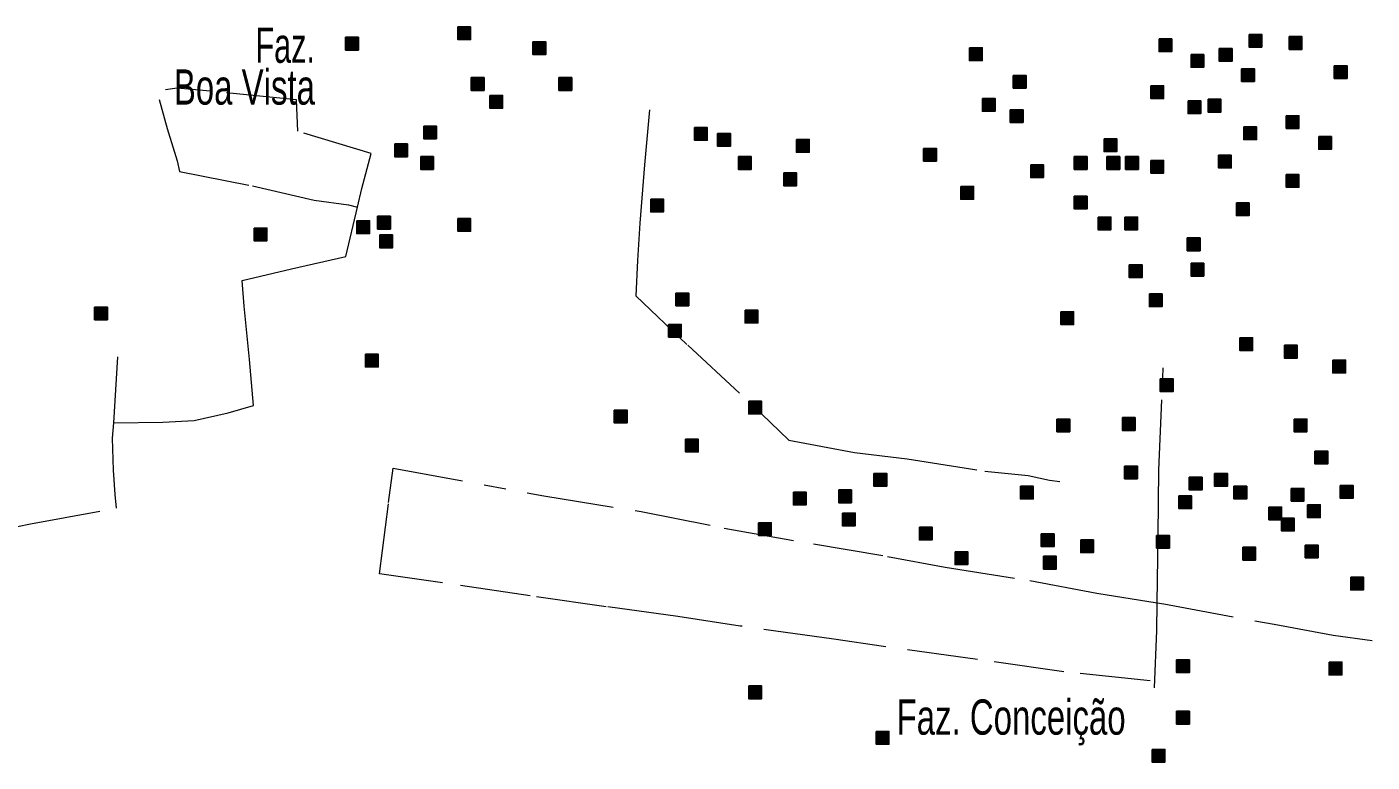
# Model space of a CAD drawing. Extents: x 445.6 to 500, y 8618.1 to 8673.4.
# Drawn here: x 493.89 to 500, y 8664.13 to 8667.47 of the extents above; entities that cross this region are included whole.
import ezdxf
from ezdxf.enums import TextEntityAlignment as Align

# ---------------------------------------------------------------- set-up
doc = ezdxf.new("R2010")
doc.units = 0
doc.header["$LTSCALE"] = 0.064
doc.linetypes.add('DOT_DASHED', pattern=[7.7, 5, -1.2, 0.3, -1.2])
doc.layers.add('2', color=7, linetype='Continuous', lineweight=25)
doc.layers.add('22', color=7, linetype='DOT_DASHED', lineweight=13)
doc.layers.add('61', color=7, linetype='Continuous')

msp = doc.modelspace()

# ---------------------------------------------------------------- hatches: boundary and pattern name
at = {"layer": '2'}
for points in [[(495.8474, 8667.471), (495.9054, 8667.471), (495.9054, 8667.413), (495.8474, 8667.413)], [(495.3374, 8667.4236), (495.3954, 8667.4236), (495.3954, 8667.3656), (495.3374, 8667.3656)], [(496.1886, 8667.4032), (496.2466, 8667.4032), (496.2466, 8667.3452), (496.1886, 8667.3452)], [(499.0323, 8667.4166), (499.0903, 8667.4166), (499.0903, 8667.3586), (499.0323, 8667.3586)], [(499.441, 8667.4369), (499.499, 8667.4369), (499.499, 8667.3789), (499.441, 8667.3789)], [(499.6234, 8667.4268), (499.6814, 8667.4268), (499.6814, 8667.3688), (499.6234, 8667.3688)], [(498.1709, 8667.376), (498.2289, 8667.376), (498.2289, 8667.318), (498.1709, 8667.318)], [(499.1775, 8667.3455), (499.2355, 8667.3455), (499.2355, 8667.2875), (499.1775, 8667.2875)], [(499.3059, 8667.3726), (499.3639, 8667.3726), (499.3639, 8667.3146), (499.3059, 8667.3146)], [(499.4072, 8667.2811), (499.4652, 8667.2811), (499.4652, 8667.2231), (499.4072, 8667.2231)], [(499.8284, 8667.2946), (499.8864, 8667.2946), (499.8864, 8667.2366), (499.8284, 8667.2366)], [(495.9082, 8667.2406), (495.9662, 8667.2406), (495.9662, 8667.1826), (495.9082, 8667.1826)], [(496.3063, 8667.2404), (496.3643, 8667.2404), (496.3643, 8667.1824), (496.3063, 8667.1824)], [(498.3702, 8667.2506), (498.4282, 8667.2506), (498.4282, 8667.1926), (498.3702, 8667.1926)], [(498.9951, 8667.2032), (499.0531, 8667.2032), (499.0531, 8667.1452), (498.9951, 8667.1452)], [(495.9927, 8667.1593), (496.0507, 8667.1593), (496.0507, 8667.1013), (495.9927, 8667.1013)], [(498.2297, 8667.1459), (498.2877, 8667.1459), (498.2877, 8667.0879), (498.2297, 8667.0879)], [(499.164, 8667.1354), (499.222, 8667.1354), (499.222, 8667.0774), (499.164, 8667.0774)], [(499.2552, 8667.1422), (499.3132, 8667.1422), (499.3132, 8667.0842), (499.2552, 8667.0842)], [(498.3567, 8667.0948), (498.4147, 8667.0948), (498.4147, 8667.0368), (498.3567, 8667.0368)], [(495.692, 8667.0204), (495.75, 8667.0204), (495.75, 8666.9624), (495.692, 8666.9624)], [(496.9224, 8667.0138), (496.9804, 8667.0138), (496.9804, 8666.9558), (496.9224, 8666.9558)], [(499.4173, 8667.0168), (499.4753, 8667.0168), (499.4753, 8666.9588), (499.4173, 8666.9588)], [(499.6099, 8667.0676), (499.6679, 8667.0676), (499.6679, 8667.0096), (499.6099, 8667.0096)], [(497.0271, 8666.9867), (497.0851, 8666.9867), (497.0851, 8666.9287), (497.0271, 8666.9287)], [(497.3852, 8666.9596), (497.4432, 8666.9596), (497.4432, 8666.9016), (497.3852, 8666.9016)], [(498.7823, 8666.9626), (498.8403, 8666.9626), (498.8403, 8666.9046), (498.7823, 8666.9046)], [(499.7575, 8666.9728), (499.8155, 8666.9728), (499.8155, 8666.9148), (499.7575, 8666.9148)], [(495.5603, 8666.9391), (495.6183, 8666.9391), (495.6183, 8666.8811), (495.5603, 8666.8811)], [(497.9628, 8666.9189), (498.0208, 8666.9189), (498.0208, 8666.8609), (497.9628, 8666.8609)], [(495.6785, 8666.8815), (495.7365, 8666.8815), (495.7365, 8666.8235), (495.6785, 8666.8235)], [(497.1217, 8666.8816), (497.1797, 8666.8816), (497.1797, 8666.8236), (497.1217, 8666.8236)], [(498.4492, 8666.8444), (498.5072, 8666.8444), (498.5072, 8666.7864), (498.4492, 8666.7864)], [(498.6472, 8666.8813), (498.7052, 8666.8813), (498.7052, 8666.8233), (498.6472, 8666.8233)], [(498.7958, 8666.8813), (498.8538, 8666.8813), (498.8538, 8666.8233), (498.7958, 8666.8233)], [(498.8803, 8666.8813), (498.9383, 8666.8813), (498.9383, 8666.8233), (498.8803, 8666.8233)], [(498.9951, 8666.8644), (499.0531, 8666.8644), (499.0531, 8666.8064), (498.9951, 8666.8064)], [(499.3025, 8666.8881), (499.3605, 8666.8881), (499.3605, 8666.8301), (499.3025, 8666.8301)], [(497.3278, 8666.8071), (497.3858, 8666.8071), (497.3858, 8666.7491), (497.3278, 8666.7491)], [(499.6099, 8666.8), (499.6679, 8666.8), (499.6679, 8666.742), (499.6099, 8666.742)], [(498.1317, 8666.7461), (498.1897, 8666.7461), (498.1897, 8666.6881), (498.1317, 8666.6881)], [(496.7231, 8666.6885), (496.7811, 8666.6885), (496.7811, 8666.6305), (496.7231, 8666.6305)], [(498.6472, 8666.7017), (498.7052, 8666.7017), (498.7052, 8666.6437), (498.6472, 8666.6437)], [(499.3836, 8666.6713), (499.4416, 8666.6713), (499.4416, 8666.6133), (499.3836, 8666.6133)], [(495.388, 8666.5901), (495.446, 8666.5901), (495.446, 8666.5321), (495.388, 8666.5321)], [(495.4826, 8666.6104), (495.5406, 8666.6104), (495.5406, 8666.5524), (495.4826, 8666.5524)], [(495.8474, 8666.6003), (495.9054, 8666.6003), (495.9054, 8666.5423), (495.8474, 8666.5423)], [(498.7553, 8666.6069), (498.8133, 8666.6069), (498.8133, 8666.5489), (498.7553, 8666.5489)], [(498.8769, 8666.6069), (498.9349, 8666.6069), (498.9349, 8666.5489), (498.8769, 8666.5489)], [(494.9218, 8666.557), (494.9798, 8666.557), (494.9798, 8666.499), (494.9218, 8666.499)], [(495.4927, 8666.5257), (495.5507, 8666.5257), (495.5507, 8666.4677), (495.4927, 8666.4677)], [(499.1606, 8666.512), (499.2186, 8666.512), (499.2186, 8666.454), (499.1606, 8666.454)], [(498.8972, 8666.39), (498.9552, 8666.39), (498.9552, 8666.332), (498.8972, 8666.332)], [(499.1775, 8666.3968), (499.2355, 8666.3968), (499.2355, 8666.3388), (499.1775, 8666.3388)], [(496.838, 8666.2616), (496.896, 8666.2616), (496.896, 8666.2036), (496.838, 8666.2036)], [(498.9884, 8666.2579), (499.0464, 8666.2579), (499.0464, 8666.1999), (498.9884, 8666.1999)], [(494.1974, 8666.1981), (494.2554, 8666.1981), (494.2554, 8666.1401), (494.1974, 8666.1401)], [(497.1521, 8666.1837), (497.2101, 8666.1837), (497.2101, 8666.1257), (497.1521, 8666.1257)], [(498.5864, 8666.1766), (498.6444, 8666.1766), (498.6444, 8666.1186), (498.5864, 8666.1186)], [(496.8042, 8666.1193), (496.8622, 8666.1193), (496.8622, 8666.0613), (496.8042, 8666.0613)], [(499.3994, 8666.0583), (499.4574, 8666.0583), (499.4574, 8666.0003), (499.3994, 8666.0003)], [(495.4275, 8665.9837), (495.4855, 8665.9837), (495.4855, 8665.9257), (495.4275, 8665.9257)], [(499.6021, 8666.0244), (499.6601, 8666.0244), (499.6601, 8665.9664), (499.6021, 8665.9664)], [(499.8216, 8665.9566), (499.8796, 8665.9566), (499.8796, 8665.8986), (499.8216, 8665.8986)], [(499.038, 8665.8719), (499.096, 8665.8719), (499.096, 8665.8139), (499.038, 8665.8139)], [(497.1686, 8665.7702), (497.2266, 8665.7702), (497.2266, 8665.7122), (497.1686, 8665.7122)], [(496.5578, 8665.7296), (496.6158, 8665.7296), (496.6158, 8665.6716), (496.5578, 8665.6716)], [(498.5684, 8665.689), (498.6264, 8665.689), (498.6264, 8665.631), (498.5684, 8665.631)], [(498.8657, 8665.6957), (498.9237, 8665.6957), (498.9237, 8665.6377), (498.8657, 8665.6377)], [(499.646, 8665.689), (499.704, 8665.689), (499.704, 8665.631), (499.646, 8665.631)], [(496.8815, 8665.5974), (496.9395, 8665.5974), (496.9395, 8665.5394), (496.8815, 8665.5394)], [(499.7405, 8665.5433), (499.7985, 8665.5433), (499.7985, 8665.4853), (499.7405, 8665.4853)], [(497.7375, 8665.4416), (497.7955, 8665.4416), (497.7955, 8665.3836), (497.7375, 8665.3836)], [(498.8758, 8665.4755), (498.9338, 8665.4755), (498.9338, 8665.4175), (498.8758, 8665.4175)], [(499.1697, 8665.4247), (499.2277, 8665.4247), (499.2277, 8665.3667), (499.1697, 8665.3667)], [(499.2845, 8665.4416), (499.3425, 8665.4416), (499.3425, 8665.3836), (499.2845, 8665.3836)], [(497.5773, 8665.367), (497.6353, 8665.367), (497.6353, 8665.309), (497.5773, 8665.309)], [(498.4029, 8665.384), (498.4609, 8665.384), (498.4609, 8665.326), (498.4029, 8665.326)], [(499.3724, 8665.384), (499.4304, 8665.384), (499.4304, 8665.326), (499.3724, 8665.326)], [(499.6325, 8665.3739), (499.6905, 8665.3739), (499.6905, 8665.3159), (499.6325, 8665.3159)], [(499.8554, 8665.3874), (499.9134, 8665.3874), (499.9134, 8665.3294), (499.8554, 8665.3294)], [(497.3712, 8665.3569), (497.4292, 8665.3569), (497.4292, 8665.2989), (497.3712, 8665.2989)], [(499.1224, 8665.34), (499.1804, 8665.34), (499.1804, 8665.282), (499.1224, 8665.282)], [(497.5942, 8665.262), (497.6522, 8665.262), (497.6522, 8665.204), (497.5942, 8665.204)], [(499.5311, 8665.2892), (499.5891, 8665.2892), (499.5891, 8665.2312), (499.5311, 8665.2312)], [(499.7068, 8665.2993), (499.7648, 8665.2993), (499.7648, 8665.2413), (499.7068, 8665.2413)], [(497.2125, 8665.2179), (497.2705, 8665.2179), (497.2705, 8665.1599), (497.2125, 8665.1599)], [(497.9435, 8665.1977), (498.0015, 8665.1977), (498.0015, 8665.1397), (497.9435, 8665.1397)], [(499.5885, 8665.2384), (499.6465, 8665.2384), (499.6465, 8665.1804), (499.5885, 8665.1804)], [(498.4975, 8665.1672), (498.5555, 8665.1672), (498.5555, 8665.1092), (498.4975, 8665.1092)], [(498.6765, 8665.1401), (498.7345, 8665.1401), (498.7345, 8665.0821), (498.6765, 8665.0821)], [(499.0211, 8665.1604), (499.0791, 8665.1604), (499.0791, 8665.1024), (499.0211, 8665.1024)], [(498.1057, 8665.0859), (498.1637, 8665.0859), (498.1637, 8665.0279), (498.1057, 8665.0279)], [(498.5076, 8665.0656), (498.5656, 8665.0656), (498.5656, 8665.0076), (498.5076, 8665.0076)], [(499.4129, 8665.1062), (499.4709, 8665.1062), (499.4709, 8665.0482), (499.4129, 8665.0482)], [(499.6966, 8665.1164), (499.7546, 8665.1164), (499.7546, 8665.0584), (499.6966, 8665.0584)], [(499.9027, 8664.9707), (499.9607, 8664.9707), (499.9607, 8664.9127), (499.9027, 8664.9127)], [(499.1123, 8664.5946), (499.1703, 8664.5946), (499.1703, 8664.5366), (499.1123, 8664.5366)], [(499.8047, 8664.5845), (499.8627, 8664.5845), (499.8627, 8664.5265), (499.8047, 8664.5265)], [(497.1686, 8664.476), (497.2266, 8664.476), (497.2266, 8664.418), (497.1686, 8664.418)], [(499.1123, 8664.3609), (499.1703, 8664.3609), (499.1703, 8664.3029), (499.1123, 8664.3029)], [(497.7476, 8664.2694), (497.8056, 8664.2694), (497.8056, 8664.2114), (497.7476, 8664.2114)], [(499.0008, 8664.1881), (499.0588, 8664.1881), (499.0588, 8664.1301), (499.0008, 8664.1301)]]:
    msp.add_hatch(color=256, dxfattribs=at).paths.add_polyline_path(points)

# ---------------------------------------------------------------- linework, layer by layer
for points in [[(495.8474, 8667.471), (495.9054, 8667.471), (495.9054, 8667.413), (495.8474, 8667.413)], [(495.3374, 8667.4236), (495.3954, 8667.4236), (495.3954, 8667.3656), (495.3374, 8667.3656)], [(496.1886, 8667.4032), (496.2466, 8667.4032), (496.2466, 8667.3452), (496.1886, 8667.3452)], [(499.0323, 8667.4166), (499.0903, 8667.4166), (499.0903, 8667.3586), (499.0323, 8667.3586)], [(499.441, 8667.4369), (499.499, 8667.4369), (499.499, 8667.3789), (499.441, 8667.3789)], [(499.6234, 8667.4268), (499.6814, 8667.4268), (499.6814, 8667.3688), (499.6234, 8667.3688)], [(498.1709, 8667.376), (498.2289, 8667.376), (498.2289, 8667.318), (498.1709, 8667.318)], [(499.1775, 8667.3455), (499.2355, 8667.3455), (499.2355, 8667.2875), (499.1775, 8667.2875)], [(499.3059, 8667.3726), (499.3639, 8667.3726), (499.3639, 8667.3146), (499.3059, 8667.3146)], [(499.4072, 8667.2811), (499.4652, 8667.2811), (499.4652, 8667.2231), (499.4072, 8667.2231)], [(499.8284, 8667.2946), (499.8864, 8667.2946), (499.8864, 8667.2366), (499.8284, 8667.2366)], [(495.9082, 8667.2406), (495.9662, 8667.2406), (495.9662, 8667.1826), (495.9082, 8667.1826)], [(496.3063, 8667.2404), (496.3643, 8667.2404), (496.3643, 8667.1824), (496.3063, 8667.1824)], [(498.3702, 8667.2506), (498.4282, 8667.2506), (498.4282, 8667.1926), (498.3702, 8667.1926)], [(498.9951, 8667.2032), (499.0531, 8667.2032), (499.0531, 8667.1452), (498.9951, 8667.1452)], [(495.9927, 8667.1593), (496.0507, 8667.1593), (496.0507, 8667.1013), (495.9927, 8667.1013)], [(498.2297, 8667.1459), (498.2877, 8667.1459), (498.2877, 8667.0879), (498.2297, 8667.0879)], [(499.164, 8667.1354), (499.222, 8667.1354), (499.222, 8667.0774), (499.164, 8667.0774)], [(499.2552, 8667.1422), (499.3132, 8667.1422), (499.3132, 8667.0842), (499.2552, 8667.0842)], [(498.3567, 8667.0948), (498.4147, 8667.0948), (498.4147, 8667.0368), (498.3567, 8667.0368)], [(495.692, 8667.0204), (495.75, 8667.0204), (495.75, 8666.9624), (495.692, 8666.9624)], [(496.9224, 8667.0138), (496.9804, 8667.0138), (496.9804, 8666.9558), (496.9224, 8666.9558)], [(499.4173, 8667.0168), (499.4753, 8667.0168), (499.4753, 8666.9588), (499.4173, 8666.9588)], [(499.6099, 8667.0676), (499.6679, 8667.0676), (499.6679, 8667.0096), (499.6099, 8667.0096)], [(497.0271, 8666.9867), (497.0851, 8666.9867), (497.0851, 8666.9287), (497.0271, 8666.9287)], [(497.3852, 8666.9596), (497.4432, 8666.9596), (497.4432, 8666.9016), (497.3852, 8666.9016)], [(498.7823, 8666.9626), (498.8403, 8666.9626), (498.8403, 8666.9046), (498.7823, 8666.9046)], [(499.7575, 8666.9728), (499.8155, 8666.9728), (499.8155, 8666.9148), (499.7575, 8666.9148)], [(495.5603, 8666.9391), (495.6183, 8666.9391), (495.6183, 8666.8811), (495.5603, 8666.8811)], [(497.9628, 8666.9189), (498.0208, 8666.9189), (498.0208, 8666.8609), (497.9628, 8666.8609)], [(495.6785, 8666.8815), (495.7365, 8666.8815), (495.7365, 8666.8235), (495.6785, 8666.8235)], [(497.1217, 8666.8816), (497.1797, 8666.8816), (497.1797, 8666.8236), (497.1217, 8666.8236)], [(498.4492, 8666.8444), (498.5072, 8666.8444), (498.5072, 8666.7864), (498.4492, 8666.7864)], [(498.6472, 8666.8813), (498.7052, 8666.8813), (498.7052, 8666.8233), (498.6472, 8666.8233)], [(498.7958, 8666.8813), (498.8538, 8666.8813), (498.8538, 8666.8233), (498.7958, 8666.8233)], [(498.8803, 8666.8813), (498.9383, 8666.8813), (498.9383, 8666.8233), (498.8803, 8666.8233)], [(498.9951, 8666.8644), (499.0531, 8666.8644), (499.0531, 8666.8064), (498.9951, 8666.8064)], [(499.3025, 8666.8881), (499.3605, 8666.8881), (499.3605, 8666.8301), (499.3025, 8666.8301)], [(497.3278, 8666.8071), (497.3858, 8666.8071), (497.3858, 8666.7491), (497.3278, 8666.7491)], [(499.6099, 8666.8), (499.6679, 8666.8), (499.6679, 8666.742), (499.6099, 8666.742)], [(498.1317, 8666.7461), (498.1897, 8666.7461), (498.1897, 8666.6881), (498.1317, 8666.6881)], [(496.7231, 8666.6885), (496.7811, 8666.6885), (496.7811, 8666.6305), (496.7231, 8666.6305)], [(498.6472, 8666.7017), (498.7052, 8666.7017), (498.7052, 8666.6437), (498.6472, 8666.6437)], [(499.3836, 8666.6713), (499.4416, 8666.6713), (499.4416, 8666.6133), (499.3836, 8666.6133)], [(495.388, 8666.5901), (495.446, 8666.5901), (495.446, 8666.5321), (495.388, 8666.5321)], [(495.4826, 8666.6104), (495.5406, 8666.6104), (495.5406, 8666.5524), (495.4826, 8666.5524)], [(495.8474, 8666.6003), (495.9054, 8666.6003), (495.9054, 8666.5423), (495.8474, 8666.5423)], [(498.7553, 8666.6069), (498.8133, 8666.6069), (498.8133, 8666.5489), (498.7553, 8666.5489)], [(498.8769, 8666.6069), (498.9349, 8666.6069), (498.9349, 8666.5489), (498.8769, 8666.5489)], [(494.9218, 8666.557), (494.9798, 8666.557), (494.9798, 8666.499), (494.9218, 8666.499)], [(495.4927, 8666.5257), (495.5507, 8666.5257), (495.5507, 8666.4677), (495.4927, 8666.4677)], [(499.1606, 8666.512), (499.2186, 8666.512), (499.2186, 8666.454), (499.1606, 8666.454)], [(498.8972, 8666.39), (498.9552, 8666.39), (498.9552, 8666.332), (498.8972, 8666.332)], [(499.1775, 8666.3968), (499.2355, 8666.3968), (499.2355, 8666.3388), (499.1775, 8666.3388)], [(496.838, 8666.2616), (496.896, 8666.2616), (496.896, 8666.2036), (496.838, 8666.2036)], [(498.9884, 8666.2579), (499.0464, 8666.2579), (499.0464, 8666.1999), (498.9884, 8666.1999)], [(494.1974, 8666.1981), (494.2554, 8666.1981), (494.2554, 8666.1401), (494.1974, 8666.1401)], [(497.1521, 8666.1837), (497.2101, 8666.1837), (497.2101, 8666.1257), (497.1521, 8666.1257)], [(498.5864, 8666.1766), (498.6444, 8666.1766), (498.6444, 8666.1186), (498.5864, 8666.1186)], [(496.8042, 8666.1193), (496.8622, 8666.1193), (496.8622, 8666.0613), (496.8042, 8666.0613)], [(499.3994, 8666.0583), (499.4574, 8666.0583), (499.4574, 8666.0003), (499.3994, 8666.0003)], [(495.4275, 8665.9837), (495.4855, 8665.9837), (495.4855, 8665.9257), (495.4275, 8665.9257)], [(499.6021, 8666.0244), (499.6601, 8666.0244), (499.6601, 8665.9664), (499.6021, 8665.9664)], [(499.8216, 8665.9566), (499.8796, 8665.9566), (499.8796, 8665.8986), (499.8216, 8665.8986)], [(499.038, 8665.8719), (499.096, 8665.8719), (499.096, 8665.8139), (499.038, 8665.8139)], [(497.1686, 8665.7702), (497.2266, 8665.7702), (497.2266, 8665.7122), (497.1686, 8665.7122)], [(496.5578, 8665.7296), (496.6158, 8665.7296), (496.6158, 8665.6716), (496.5578, 8665.6716)], [(498.5684, 8665.689), (498.6264, 8665.689), (498.6264, 8665.631), (498.5684, 8665.631)], [(498.8657, 8665.6957), (498.9237, 8665.6957), (498.9237, 8665.6377), (498.8657, 8665.6377)], [(499.646, 8665.689), (499.704, 8665.689), (499.704, 8665.631), (499.646, 8665.631)], [(496.8815, 8665.5974), (496.9395, 8665.5974), (496.9395, 8665.5394), (496.8815, 8665.5394)], [(499.7405, 8665.5433), (499.7985, 8665.5433), (499.7985, 8665.4853), (499.7405, 8665.4853)], [(497.7375, 8665.4416), (497.7955, 8665.4416), (497.7955, 8665.3836), (497.7375, 8665.3836)], [(498.8758, 8665.4755), (498.9338, 8665.4755), (498.9338, 8665.4175), (498.8758, 8665.4175)], [(499.1697, 8665.4247), (499.2277, 8665.4247), (499.2277, 8665.3667), (499.1697, 8665.3667)], [(499.2845, 8665.4416), (499.3425, 8665.4416), (499.3425, 8665.3836), (499.2845, 8665.3836)], [(497.5773, 8665.367), (497.6353, 8665.367), (497.6353, 8665.309), (497.5773, 8665.309)], [(498.4029, 8665.384), (498.4609, 8665.384), (498.4609, 8665.326), (498.4029, 8665.326)], [(499.3724, 8665.384), (499.4304, 8665.384), (499.4304, 8665.326), (499.3724, 8665.326)], [(499.6325, 8665.3739), (499.6905, 8665.3739), (499.6905, 8665.3159), (499.6325, 8665.3159)], [(499.8554, 8665.3874), (499.9134, 8665.3874), (499.9134, 8665.3294), (499.8554, 8665.3294)], [(497.3712, 8665.3569), (497.4292, 8665.3569), (497.4292, 8665.2989), (497.3712, 8665.2989)], [(499.1224, 8665.34), (499.1804, 8665.34), (499.1804, 8665.282), (499.1224, 8665.282)], [(497.5942, 8665.262), (497.6522, 8665.262), (497.6522, 8665.204), (497.5942, 8665.204)], [(499.5311, 8665.2892), (499.5891, 8665.2892), (499.5891, 8665.2312), (499.5311, 8665.2312)], [(499.7068, 8665.2993), (499.7648, 8665.2993), (499.7648, 8665.2413), (499.7068, 8665.2413)], [(497.2125, 8665.2179), (497.2705, 8665.2179), (497.2705, 8665.1599), (497.2125, 8665.1599)], [(497.9435, 8665.1977), (498.0015, 8665.1977), (498.0015, 8665.1397), (497.9435, 8665.1397)], [(499.5885, 8665.2384), (499.6465, 8665.2384), (499.6465, 8665.1804), (499.5885, 8665.1804)], [(498.4975, 8665.1672), (498.5555, 8665.1672), (498.5555, 8665.1092), (498.4975, 8665.1092)], [(498.6765, 8665.1401), (498.7345, 8665.1401), (498.7345, 8665.0821), (498.6765, 8665.0821)], [(499.0211, 8665.1604), (499.0791, 8665.1604), (499.0791, 8665.1024), (499.0211, 8665.1024)], [(498.1057, 8665.0859), (498.1637, 8665.0859), (498.1637, 8665.0279), (498.1057, 8665.0279)], [(498.5076, 8665.0656), (498.5656, 8665.0656), (498.5656, 8665.0076), (498.5076, 8665.0076)], [(499.4129, 8665.1062), (499.4709, 8665.1062), (499.4709, 8665.0482), (499.4129, 8665.0482)], [(499.6966, 8665.1164), (499.7546, 8665.1164), (499.7546, 8665.0584), (499.6966, 8665.0584)], [(499.9027, 8664.9707), (499.9607, 8664.9707), (499.9607, 8664.9127), (499.9027, 8664.9127)], [(499.1123, 8664.5946), (499.1703, 8664.5946), (499.1703, 8664.5366), (499.1123, 8664.5366)], [(499.8047, 8664.5845), (499.8627, 8664.5845), (499.8627, 8664.5265), (499.8047, 8664.5265)], [(497.1686, 8664.476), (497.2266, 8664.476), (497.2266, 8664.418), (497.1686, 8664.418)], [(499.1123, 8664.3609), (499.1703, 8664.3609), (499.1703, 8664.3029), (499.1123, 8664.3029)], [(497.7476, 8664.2694), (497.8056, 8664.2694), (497.8056, 8664.2114), (497.7476, 8664.2114)], [(499.0008, 8664.1881), (499.0588, 8664.1881), (499.0588, 8664.1301), (499.0008, 8664.1301)]]:
    msp.add_lwpolyline(points, close=True, dxfattribs=at)
at = {"layer": '22'}
msp.add_line((494.2854, 8665.6725), (494.3032, 8665.9711), dxfattribs=at)
for points in [[(494.4912, 8667.1408), (494.5267, 8667.0099), (494.5726, 8666.8619), (494.5833, 8666.8134), (494.9148, 8666.7488), (495.195, 8666.6843), (495.3513, 8666.6627), (495.3911, 8666.6513)], [(495.3911, 8666.6513), (495.4111, 8666.7366), (495.4542, 8666.8954), (495.1203, 8666.9965), (495.1149, 8667.1391), (494.7215, 8667.1795), (494.5726, 8667.1929), (494.5191, 8667.1852)], [(496.718, 8667.0943), (496.6945, 8666.8446), (496.6737, 8666.5787), (496.6633, 8666.4095), (496.6563, 8666.2489), (496.8914, 8666.0244), (497.1853, 8665.7516), (497.3513, 8665.5928), (497.6486, 8665.5375), (497.8885, 8665.5081), (498.2412, 8665.4529), (498.4383, 8665.4322), (498.5351, 8665.4114), (498.5821, 8665.4052)], [(494.2854, 8665.6725), (494.5072, 8665.6749), (494.65, 8665.6829), (494.8036, 8665.7179), (494.9194, 8665.7502), (494.9006, 8665.9601), (494.8763, 8666.2023), (494.8682, 8666.3181), (495.0919, 8666.3719), (495.3384, 8666.4271), (495.3911, 8666.6513)], [(499.0239, 8664.8537), (499.0279, 8665.1617), (499.0308, 8665.4573), (499.051, 8665.9213)], [(493.4348, 8665.1182), (493.9058, 8665.2134), (494.2965, 8665.2834), (494.2901, 8665.3468), (494.2831, 8665.4565), (494.2786, 8665.6025), (494.2854, 8665.6725)], [(498.9925, 8664.5), (498.6005, 8664.5404), (498.2072, 8664.5969), (497.7806, 8664.6559), (497.5544, 8664.6893), (497.129, 8664.7485), (496.8463, 8664.7922), (496.521, 8664.8363), (496.1765, 8664.8851), (495.7781, 8664.9442), (495.4913, 8664.9858), (495.5325, 8665.3093), (495.553, 8665.4659), (496.2375, 8665.3403), (496.6796, 8665.2684), (497.0565, 8665.1936), (497.4626, 8665.1217), (497.7982, 8665.065), (498.0604, 8665.0162), (498.4459, 8664.9546), (498.7492, 8664.8981), (499.0239, 8664.8537)], [(499.0112, 8664.4673), (499.0222, 8664.7282), (499.0239, 8664.8537)], [(499.0239, 8664.8537), (499.0536, 8664.8489), (499.5548, 8664.7565), (499.8235, 8664.7068), (500, 8664.6821)]]:
    msp.add_lwpolyline(points, dxfattribs=at)

# ---------------------------------------------------------------- texts
at = {"layer": '61'}
for s, width, p in [('Faz.', 0.65, (495.1982, 8667.3078)), ('Boa Vista', 0.7, (495.1982, 8667.1178))]:
    msp.add_text(s, height=0.16, dxfattribs=dict(at, width=width)).set_placement(p, align=Align.RIGHT)
at = {"layer": '61', "width": 0.7}
msp.add_text('Faz. Conceição', height=0.16, dxfattribs=at).set_placement((497.84, 8664.2548))

doc.saveas('drawing.dxf')
